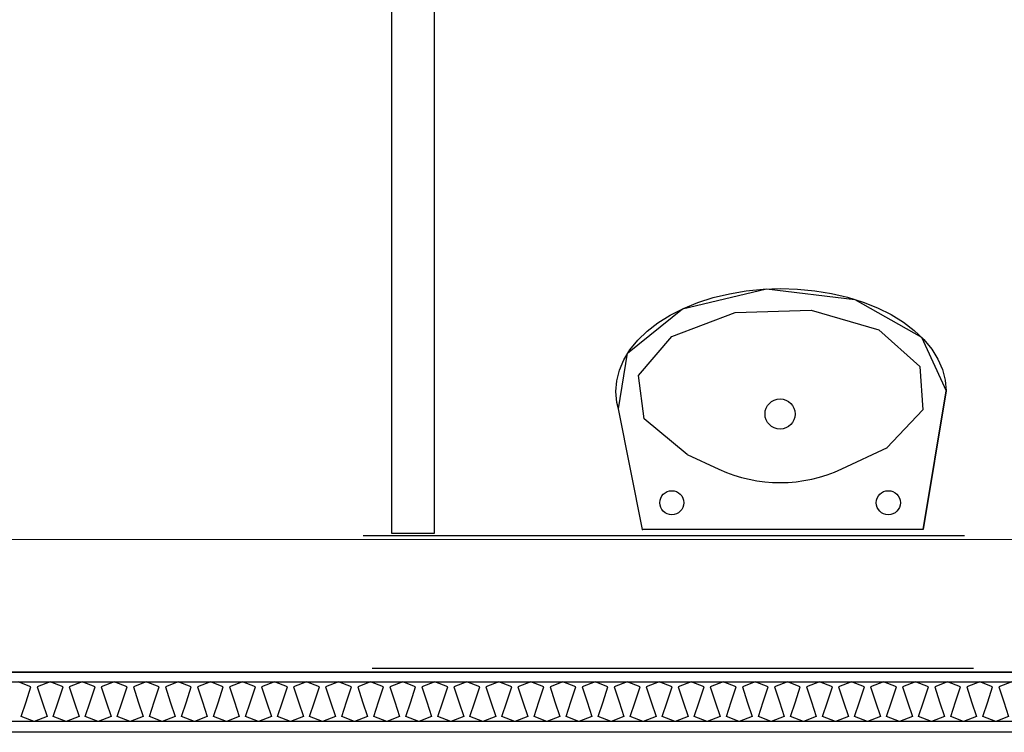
# Model space of a CAD drawing. Header units: millimetres. Extents: x -15 to 127, y -65 to 67.
# Tile 423 of 476: x 111.658 to 111.821, y 30.364 to 30.482. Entities that reach past the tile are written whole.
import ezdxf

# ---------------------------------------------------------------- set-up
doc = ezdxf.new("R2010")
doc.units = ezdxf.units.MM
doc.header["$MEASUREMENT"] = 0
doc.linetypes.add('PC_DASH_2', pattern=[0.125, 0.05555555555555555, -0.06944444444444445])
doc.layers.add('Calque 5', color=7, linetype='Continuous')

# ---------------------------------------------------------------- blocks, each defined once
blk = doc.blocks.new('PD_31844')
at = {"layer": 'Calque 5', "color": 0}
for p, q in [((44.26962656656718, -36.5291917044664), (44.27348509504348, -36.5061421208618)), ((44.2229539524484, -36.52920122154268), (44.21897602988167, -36.50915541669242)), ((44.26962656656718, -36.52920122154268), (44.2229539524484, -36.52920122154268)), ((44.26962656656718, -36.5291917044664), (44.26962656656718, -36.52920122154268))]:
    blk.add_line(p, q, dxfattribs=at)
for points in [[(44.2229539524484, -36.52920123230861), (44.21897602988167, -36.50915540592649), (44.21872805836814, -36.50807224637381), (44.21856548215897, -36.50629008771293), (44.21870333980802, -36.50450715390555), (44.21914078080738, -36.50274294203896), (44.21987236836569, -36.50101673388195), (44.2208909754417, -36.49934749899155), (44.22218487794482, -36.49775373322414), (44.22373982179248, -36.4962525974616), (44.22553862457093, -36.49486074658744), (44.22756243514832, -36.49359301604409), (44.22978820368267, -36.49246371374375), (44.2321920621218, -36.4914850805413), (44.2347475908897, -36.49066776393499), (44.237426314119, -36.49002089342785), (44.24019973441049, -36.48955147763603), (44.24303641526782, -36.48926446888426), (44.24590621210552, -36.48916350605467), (44.24877725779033, -36.48924911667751), (44.2516181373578, -36.4895207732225), (44.25439741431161, -36.48997509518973), (44.25708535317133, -36.49060765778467), (44.25965178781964, -36.49141091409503), (44.2620694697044, -36.49237681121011), (44.26431074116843, -36.49349387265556), (44.26635215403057, -36.49475067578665), (44.26817064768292, -36.4961329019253), (44.26974654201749, -36.49762570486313), (44.27106264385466, -36.49921270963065), (44.27210430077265, -36.50087621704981), (44.272860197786, -36.50259852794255), (44.27332235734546, -36.50435987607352), (44.27348493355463, -36.50614203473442), (44.26962656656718, -36.5291917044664), (44.26962656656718, -36.52920123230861), (44.2229539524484, -36.52920123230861)], [(44.21897603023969, -36.50915542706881), (44.22050890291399, -36.49991432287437), (44.22961446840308, -36.49254347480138), (44.24359038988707, -36.48923039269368), (44.25828891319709, -36.49095832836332), (44.26934783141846, -36.49721446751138), (44.27348509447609, -36.50614212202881)]]:
    blk.add_lwpolyline(points, dxfattribs=at)
blk = doc.blocks.new('PD_31843')
at = {"layer": 'Calque 5', "color": 0}
for p, q in [((44.23042913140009, -36.51672678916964), (44.23569821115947, -36.51918383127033)), ((44.2561282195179, -36.51912752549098), (44.26372093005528, -36.51558697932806))]:
    blk.add_line(p, q, dxfattribs=at)
blk.add_lwpolyline([(44.2304291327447, -36.51672679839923), (44.22323870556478, -36.51079951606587), (44.22229400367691, -36.50361595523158), (44.22785396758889, -36.49714511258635), (44.23839462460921, -36.49316063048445), (44.2510268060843, -36.49275464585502), (44.2622880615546, -36.4960384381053), (44.26909170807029, -36.50211192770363), (44.26957288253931, -36.50931038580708), (44.26359969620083, -36.51566073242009)], dxfattribs=at)
blk.add_arc((44.24585289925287, -36.49725414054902), 0.02416666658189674, 245.1529693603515, 295.1623077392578, dxfattribs=at)
at = {"layer": 'Calque 5'}
blk.add_blockref('PD_31844', (0, 0), dxfattribs=at)
blk = doc.blocks.new('PD_31842')
at = {"layer": 'Calque 5', "color": 0}
for centre, radius in [((44.24585289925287, -36.510015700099), 0.002499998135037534), ((44.22785291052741, -36.52475796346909), 0.001999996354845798), ((44.26385290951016, -36.52475796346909), 0.001999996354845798)]:
    blk.add_circle(centre, radius, dxfattribs=at)
at = {"layer": 'Calque 5'}
blk.add_blockref('PD_31843', (0, 0), dxfattribs=at)
blk = doc.blocks.new('PD_33190')
at = {"layer": 'Calque 5', "color": 0}
for p, q in [((44.26962656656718, -36.5291917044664), (44.27348509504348, -36.5061421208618)), ((44.2229539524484, -36.52920122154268), (44.21897602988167, -36.50915541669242)), ((44.26962656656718, -36.52920122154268), (44.2229539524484, -36.52920122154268)), ((44.26962656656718, -36.5291917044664), (44.26962656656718, -36.52920122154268))]:
    blk.add_line(p, q, dxfattribs=at)
for points in [[(44.2229539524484, -36.52920123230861), (44.21897602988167, -36.50915540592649), (44.21872805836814, -36.50807224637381), (44.21856548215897, -36.50629008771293), (44.21870333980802, -36.50450715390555), (44.21914078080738, -36.50274294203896), (44.21987236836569, -36.50101673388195), (44.2208909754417, -36.49934749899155), (44.22218487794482, -36.49775373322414), (44.22373982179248, -36.4962525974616), (44.22553862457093, -36.49486074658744), (44.22756243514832, -36.49359301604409), (44.22978820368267, -36.49246371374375), (44.2321920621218, -36.4914850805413), (44.2347475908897, -36.49066776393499), (44.237426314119, -36.49002089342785), (44.24019973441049, -36.48955147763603), (44.24303641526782, -36.48926446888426), (44.24590621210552, -36.48916350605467), (44.24877725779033, -36.48924911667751), (44.2516181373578, -36.4895207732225), (44.25439741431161, -36.48997509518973), (44.25708535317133, -36.49060765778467), (44.25965178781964, -36.49141091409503), (44.2620694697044, -36.49237681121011), (44.26431074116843, -36.49349387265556), (44.26635215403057, -36.49475067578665), (44.26817064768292, -36.4961329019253), (44.26974654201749, -36.49762570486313), (44.27106264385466, -36.49921270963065), (44.27210430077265, -36.50087621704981), (44.272860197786, -36.50259852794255), (44.27332235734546, -36.50435987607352), (44.27348493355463, -36.50614203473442), (44.26962656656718, -36.5291917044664), (44.26962656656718, -36.52920123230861), (44.2229539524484, -36.52920123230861)], [(44.21897603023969, -36.50915542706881), (44.22050890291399, -36.49991432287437), (44.22961446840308, -36.49254347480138), (44.24359038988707, -36.48923039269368), (44.25828891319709, -36.49095832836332), (44.26934783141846, -36.49721446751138), (44.27348509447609, -36.50614212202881)]]:
    blk.add_lwpolyline(points, dxfattribs=at)
blk = doc.blocks.new('PD_33189')
at = {"layer": 'Calque 5', "color": 0}
for p, q in [((44.23042913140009, -36.51672678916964), (44.23569821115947, -36.51918383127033)), ((44.2561282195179, -36.51912752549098), (44.26372093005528, -36.51558697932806))]:
    blk.add_line(p, q, dxfattribs=at)
blk.add_lwpolyline([(44.2304291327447, -36.51672679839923), (44.22323870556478, -36.51079951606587), (44.22229400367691, -36.50361595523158), (44.22785396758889, -36.49714511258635), (44.23839462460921, -36.49316063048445), (44.2510268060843, -36.49275464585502), (44.2622880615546, -36.4960384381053), (44.26909170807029, -36.50211192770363), (44.26957288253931, -36.50931038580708), (44.26359969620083, -36.51566073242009)], dxfattribs=at)
blk.add_arc((44.24585289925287, -36.49725414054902), 0.02416666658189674, 245.1529693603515, 295.1623077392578, dxfattribs=at)
at = {"layer": 'Calque 5'}
blk.add_blockref('PD_33190', (0, 0), dxfattribs=at)
blk = doc.blocks.new('PD_33188')
at = {"layer": 'Calque 5', "color": 0}
for centre, radius in [((44.24585289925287, -36.510015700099), 0.002499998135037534), ((44.22785291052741, -36.52475796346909), 0.001999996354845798), ((44.26385290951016, -36.52475796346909), 0.001999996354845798)]:
    blk.add_circle(centre, radius, dxfattribs=at)
at = {"layer": 'Calque 5'}
blk.add_blockref('PD_33189', (0, 0), dxfattribs=at)

msp = doc.modelspace()

# ---------------------------------------------------------------- linework, layer by layer
at = {"layer": 'Calque 5', "color": 0, "linetype": 'PC_DASH_2'}
for p, q in [((112.0148701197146, 30.39650341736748), (111.3335376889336, 30.39650341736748)), ((112.0148701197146, 30.39650341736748), (111.3335376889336, 30.39650341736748)), ((112.0163844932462, 30.37445480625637), (111.3335376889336, 30.37445480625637)), ((112.0163844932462, 30.37445480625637), (111.3335376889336, 30.37445480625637))]:
    msp.add_line(p, q, dxfattribs=at)
at = {"layer": 'Calque 5', "color": 0}
for p, q in [((111.4464893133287, 30.37386311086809), (111.9251992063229, 30.37386311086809)), ((111.4464893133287, 30.37386311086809), (111.9251992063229, 30.37386311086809)), ((111.9151992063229, 30.36386311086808), (111.4469774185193, 30.36386311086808)), ((111.9151992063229, 30.36386311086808), (111.4469774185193, 30.36386311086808))]:
    msp.add_line(p, q, dxfattribs=at)
for points in [[(111.7266719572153, 30.39689847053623), (111.7196719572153, 30.39689847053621), (111.7196719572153, 30.66237828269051), (111.7266719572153, 30.6623782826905), (111.7266719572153, 30.39689847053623)], [(111.7266719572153, 30.39689847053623), (111.7196719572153, 30.39689847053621), (111.7196719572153, 30.66237828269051), (111.7266719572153, 30.6623782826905), (111.7266719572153, 30.39689847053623)], [(111.9251487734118, 30.37393113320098), (111.9251487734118, 30.39584623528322), (111.4464893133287, 30.39590341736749), (111.4464893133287, 30.37398831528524), (111.9251487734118, 30.37393113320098)], [(111.9251487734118, 30.37393113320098), (111.9251487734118, 30.39584623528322), (111.4464893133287, 30.39590341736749), (111.4464893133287, 30.37398831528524), (111.9251487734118, 30.37393113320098)], [(111.9160024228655, 30.36564961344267), (111.4469774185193, 30.36564961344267), (111.4469774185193, 30.37222616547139), (111.9160024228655, 30.37222616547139), (111.9160024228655, 30.36564961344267)], [(111.9160024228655, 30.36564961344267), (111.4469774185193, 30.36564961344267), (111.4469774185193, 30.37222616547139), (111.9160024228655, 30.37222616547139), (111.9160024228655, 30.36564961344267)], [(111.8227304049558, 30.37222616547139), (111.8205806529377, 30.37140409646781), (111.8213979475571, 30.36893788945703), (111.8222152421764, 30.36647168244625), (111.8200654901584, 30.36564961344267), (111.8179157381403, 30.36647168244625), (111.8187330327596, 30.36893788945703), (111.819550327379, 30.37140409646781), (111.8174005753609, 30.37222616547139), (111.8152508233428, 30.37140409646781), (111.8160681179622, 30.36893788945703), (111.8168854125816, 30.36647168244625), (111.8147356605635, 30.36564961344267), (111.8125859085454, 30.36647168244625), (111.8134032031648, 30.36893788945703), (111.8142204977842, 30.37140409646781), (111.8120707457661, 30.37222616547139), (111.809920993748, 30.37140409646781), (111.8107382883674, 30.36893788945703), (111.8115555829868, 30.36647168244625), (111.8094058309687, 30.36564961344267), (111.8072560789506, 30.36647168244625), (111.80807337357, 30.36893788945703), (111.8088906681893, 30.37140409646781), (111.8067409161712, 30.37222616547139), (111.8045911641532, 30.37140409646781), (111.8054084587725, 30.36893788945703), (111.8062257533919, 30.36647168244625), (111.8040760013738, 30.36564961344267), (111.8019262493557, 30.36647168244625), (111.8027435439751, 30.36893788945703), (111.8035608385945, 30.37140409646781), (111.8014110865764, 30.37222616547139), (111.7992613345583, 30.37140409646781), (111.8000786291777, 30.36893788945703), (111.8008959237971, 30.36647168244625), (111.798746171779, 30.36564961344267), (111.7965964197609, 30.36647168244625), (111.7974137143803, 30.36893788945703), (111.7982310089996, 30.37140409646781), (111.7960812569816, 30.37222616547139), (111.7939315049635, 30.37140409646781), (111.7947487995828, 30.36893788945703), (111.7955660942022, 30.36647168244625), (111.7934163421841, 30.36564961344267), (111.791266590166, 30.36647168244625), (111.7920838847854, 30.36893788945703), (111.7929011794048, 30.37140409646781), (111.7907514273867, 30.37222616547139), (111.7886016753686, 30.37140409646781), (111.789418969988, 30.36893788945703), (111.7902362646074, 30.36647168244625), (111.7880865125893, 30.36564961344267), (111.7859367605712, 30.36647168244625), (111.7867540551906, 30.36893788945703), (111.78757134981, 30.37140409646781), (111.7854215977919, 30.37222616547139), (111.7832718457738, 30.37140409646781), (111.7840891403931, 30.36893788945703), (111.7849064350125, 30.36647168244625), (111.7827566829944, 30.36564961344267), (111.7806069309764, 30.36647168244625), (111.7814242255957, 30.36893788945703), (111.7822415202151, 30.37140409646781), (111.780091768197, 30.37222616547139), (111.7779420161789, 30.37140409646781), (111.7787593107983, 30.36893788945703), (111.7795766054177, 30.36647168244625), (111.7774268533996, 30.36564961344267), (111.7752771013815, 30.36647168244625), (111.7760943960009, 30.36893788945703), (111.7769116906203, 30.37140409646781), (111.7747619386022, 30.37222616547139), (111.7726121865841, 30.37140409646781), (111.7734294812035, 30.36893788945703), (111.7742467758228, 30.36647168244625), (111.7720970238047, 30.36564961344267), (111.7699472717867, 30.36647168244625), (111.770764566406, 30.36893788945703), (111.7715818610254, 30.37140409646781), (111.7694321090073, 30.37222616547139), (111.7672823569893, 30.37140409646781), (111.7680996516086, 30.36893788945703), (111.768916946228, 30.36647168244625), (111.7667671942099, 30.36564961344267), (111.7646174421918, 30.36647168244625), (111.7654347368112, 30.36893788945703), (111.7662520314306, 30.37140409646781), (111.7641022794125, 30.37222616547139), (111.7619525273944, 30.37140409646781), (111.7627698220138, 30.36893788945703), (111.7635871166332, 30.36647168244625), (111.7614373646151, 30.36564961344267), (111.759287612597, 30.36647168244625), (111.7601049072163, 30.36893788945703), (111.7609222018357, 30.37140409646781), (111.7587724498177, 30.37222616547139), (111.7566226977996, 30.37140409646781), (111.7574399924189, 30.36893788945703), (111.7582572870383, 30.36647168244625), (111.7561075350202, 30.36564961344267), (111.7539577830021, 30.36647168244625), (111.7547750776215, 30.36893788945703), (111.7555923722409, 30.37140409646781), (111.7534426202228, 30.37222616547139), (111.7512928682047, 30.37140409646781), (111.7521101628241, 30.36893788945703), (111.7529274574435, 30.36647168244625), (111.7507777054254, 30.36564961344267), (111.7486279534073, 30.36647168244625), (111.7494452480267, 30.36893788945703), (111.7502625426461, 30.37140409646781), (111.748112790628, 30.37222616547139), (111.7459630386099, 30.37140409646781), (111.7467803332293, 30.36893788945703), (111.7475976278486, 30.36647168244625), (111.7454478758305, 30.36564961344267), (111.7432981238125, 30.36647168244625), (111.7441154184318, 30.36893788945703), (111.7449327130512, 30.37140409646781), (111.7427829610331, 30.37222616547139), (111.740633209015, 30.37140409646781), (111.7414505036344, 30.36893788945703), (111.7422677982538, 30.36647168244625), (111.7401180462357, 30.36564961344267), (111.7379682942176, 30.36647168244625), (111.738785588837, 30.36893788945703), (111.7396028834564, 30.37140409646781), (111.7374531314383, 30.37222616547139), (111.7353033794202, 30.37140409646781), (111.7361206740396, 30.36893788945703), (111.7369379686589, 30.36647168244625), (111.7347882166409, 30.36564961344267), (111.7326384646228, 30.36647168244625), (111.7334557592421, 30.36893788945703), (111.7342730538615, 30.37140409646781), (111.7321233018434, 30.37222616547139), (111.7299735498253, 30.37140409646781), (111.7307908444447, 30.36893788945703), (111.7316081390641, 30.36647168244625), (111.729458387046, 30.36564961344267), (111.7273086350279, 30.36647168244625), (111.7281259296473, 30.36893788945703), (111.7289432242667, 30.37140409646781), (111.7267934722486, 30.37222616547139), (111.7246437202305, 30.37140409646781), (111.7254610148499, 30.36893788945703), (111.7262783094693, 30.36647168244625), (111.7241285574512, 30.36564961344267), (111.7219788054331, 30.36647168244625), (111.7227961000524, 30.36893788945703), (111.7236133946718, 30.37140409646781), (111.7214636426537, 30.37222616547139), (111.7193138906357, 30.37140409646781), (111.720131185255, 30.36893788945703), (111.7209484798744, 30.36647168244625), (111.7187987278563, 30.36564961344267), (111.7166489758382, 30.36647168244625), (111.7174662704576, 30.36893788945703), (111.718283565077, 30.37140409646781), (111.7161338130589, 30.37222616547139), (111.7139840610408, 30.37140409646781), (111.7148013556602, 30.36893788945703), (111.7156186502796, 30.36647168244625), (111.7134688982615, 30.36564961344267), (111.7113191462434, 30.36647168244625), (111.7121364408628, 30.36893788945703), (111.7129537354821, 30.37140409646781), (111.710803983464, 30.37222616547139), (111.708654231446, 30.37140409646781), (111.7094715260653, 30.36893788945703), (111.7102888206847, 30.36647168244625), (111.7081390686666, 30.36564961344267), (111.7059893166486, 30.36647168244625), (111.7068066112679, 30.36893788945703), (111.7076239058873, 30.37140409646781), (111.7054741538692, 30.37222616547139), (111.7033244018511, 30.37140409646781), (111.7041416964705, 30.36893788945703), (111.7049589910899, 30.36647168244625), (111.7028092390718, 30.36564961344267), (111.7006594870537, 30.36647168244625), (111.7014767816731, 30.36893788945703), (111.7022940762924, 30.37140409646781), (111.7001443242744, 30.37222616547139), (111.6979945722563, 30.37140409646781), (111.6988118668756, 30.36893788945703), (111.699629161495, 30.36647168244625), (111.6974794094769, 30.36564961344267), (111.6953296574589, 30.36647168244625), (111.6961469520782, 30.36893788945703), (111.6969642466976, 30.37140409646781), (111.6948144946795, 30.37222616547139), (111.6926647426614, 30.37140409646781), (111.6934820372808, 30.36893788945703), (111.6942993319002, 30.36647168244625), (111.6921495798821, 30.36564961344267), (111.689999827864, 30.36647168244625), (111.6908171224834, 30.36893788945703), (111.6916344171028, 30.37140409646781), (111.6894846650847, 30.37222616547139), (111.6873349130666, 30.37140409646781), (111.688152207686, 30.36893788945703), (111.6889695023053, 30.36647168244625), (111.6868197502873, 30.36564961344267), (111.6846699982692, 30.36647168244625), (111.6854872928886, 30.36893788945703), (111.6863045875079, 30.37140409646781), (111.6841548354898, 30.37222616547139), (111.6820050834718, 30.37140409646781), (111.6828223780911, 30.36893788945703), (111.6836396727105, 30.36647168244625), (111.6814899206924, 30.36564961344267), (111.6793401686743, 30.36647168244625), (111.6801574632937, 30.36893788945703), (111.6809747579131, 30.37140409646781), (111.678825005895, 30.37222616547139), (111.6766752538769, 30.37140409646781), (111.6774925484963, 30.36893788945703), (111.6783098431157, 30.36647168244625), (111.6761600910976, 30.36564961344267), (111.6740103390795, 30.36647168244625), (111.6748276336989, 30.36893788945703), (111.6756449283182, 30.37140409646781), (111.6734951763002, 30.37222616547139), (111.6713454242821, 30.37140409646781), (111.6721627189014, 30.36893788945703), (111.6729800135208, 30.36647168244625), (111.6708302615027, 30.36564961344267), (111.6686805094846, 30.36647168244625), (111.669497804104, 30.36893788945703), (111.6703150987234, 30.37140409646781), (111.6681653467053, 30.37222616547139), (111.6660155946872, 30.37140409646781), (111.6668328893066, 30.36893788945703), (111.667650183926, 30.36647168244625), (111.6655004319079, 30.36564961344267), (111.6633506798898, 30.36647168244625), (111.6641679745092, 30.36893788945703), (111.6649852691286, 30.37140409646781), (111.6628355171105, 30.37222616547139), (111.6606857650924, 30.37140409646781), (111.6615030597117, 30.36893788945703), (111.6623203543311, 30.36647168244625), (111.660170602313, 30.36564961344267), (111.658020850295, 30.36647168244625), (111.6588381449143, 30.36893788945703), (111.6596554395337, 30.37140409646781), (111.6575056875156, 30.37222616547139)], [(111.8227304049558, 30.37222616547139), (111.8205806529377, 30.37140409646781), (111.8213979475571, 30.36893788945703), (111.8222152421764, 30.36647168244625), (111.8200654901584, 30.36564961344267), (111.8179157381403, 30.36647168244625), (111.8187330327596, 30.36893788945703), (111.819550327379, 30.37140409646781), (111.8174005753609, 30.37222616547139), (111.8152508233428, 30.37140409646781), (111.8160681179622, 30.36893788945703), (111.8168854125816, 30.36647168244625), (111.8147356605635, 30.36564961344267), (111.8125859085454, 30.36647168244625), (111.8134032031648, 30.36893788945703), (111.8142204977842, 30.37140409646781), (111.8120707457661, 30.37222616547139), (111.809920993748, 30.37140409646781), (111.8107382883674, 30.36893788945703), (111.8115555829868, 30.36647168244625), (111.8094058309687, 30.36564961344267), (111.8072560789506, 30.36647168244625), (111.80807337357, 30.36893788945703), (111.8088906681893, 30.37140409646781), (111.8067409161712, 30.37222616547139), (111.8045911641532, 30.37140409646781), (111.8054084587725, 30.36893788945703), (111.8062257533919, 30.36647168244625), (111.8040760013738, 30.36564961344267), (111.8019262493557, 30.36647168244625), (111.8027435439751, 30.36893788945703), (111.8035608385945, 30.37140409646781), (111.8014110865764, 30.37222616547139), (111.7992613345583, 30.37140409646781), (111.8000786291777, 30.36893788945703), (111.8008959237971, 30.36647168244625), (111.798746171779, 30.36564961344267), (111.7965964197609, 30.36647168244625), (111.7974137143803, 30.36893788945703), (111.7982310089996, 30.37140409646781), (111.7960812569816, 30.37222616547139), (111.7939315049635, 30.37140409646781), (111.7947487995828, 30.36893788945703), (111.7955660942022, 30.36647168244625), (111.7934163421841, 30.36564961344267), (111.791266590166, 30.36647168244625), (111.7920838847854, 30.36893788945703), (111.7929011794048, 30.37140409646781), (111.7907514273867, 30.37222616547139), (111.7886016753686, 30.37140409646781), (111.789418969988, 30.36893788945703), (111.7902362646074, 30.36647168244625), (111.7880865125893, 30.36564961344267), (111.7859367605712, 30.36647168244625), (111.7867540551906, 30.36893788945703), (111.78757134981, 30.37140409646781), (111.7854215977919, 30.37222616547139), (111.7832718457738, 30.37140409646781), (111.7840891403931, 30.36893788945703), (111.7849064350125, 30.36647168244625), (111.7827566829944, 30.36564961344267), (111.7806069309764, 30.36647168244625), (111.7814242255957, 30.36893788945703), (111.7822415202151, 30.37140409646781), (111.780091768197, 30.37222616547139), (111.7779420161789, 30.37140409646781), (111.7787593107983, 30.36893788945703), (111.7795766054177, 30.36647168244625), (111.7774268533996, 30.36564961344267), (111.7752771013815, 30.36647168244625), (111.7760943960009, 30.36893788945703), (111.7769116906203, 30.37140409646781), (111.7747619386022, 30.37222616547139), (111.7726121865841, 30.37140409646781), (111.7734294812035, 30.36893788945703), (111.7742467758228, 30.36647168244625), (111.7720970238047, 30.36564961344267), (111.7699472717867, 30.36647168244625), (111.770764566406, 30.36893788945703), (111.7715818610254, 30.37140409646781), (111.7694321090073, 30.37222616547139), (111.7672823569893, 30.37140409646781), (111.7680996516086, 30.36893788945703), (111.768916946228, 30.36647168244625), (111.7667671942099, 30.36564961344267), (111.7646174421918, 30.36647168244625), (111.7654347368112, 30.36893788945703), (111.7662520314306, 30.37140409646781), (111.7641022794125, 30.37222616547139), (111.7619525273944, 30.37140409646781), (111.7627698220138, 30.36893788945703), (111.7635871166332, 30.36647168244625), (111.7614373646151, 30.36564961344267), (111.759287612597, 30.36647168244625), (111.7601049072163, 30.36893788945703), (111.7609222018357, 30.37140409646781), (111.7587724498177, 30.37222616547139), (111.7566226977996, 30.37140409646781), (111.7574399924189, 30.36893788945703), (111.7582572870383, 30.36647168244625), (111.7561075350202, 30.36564961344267), (111.7539577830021, 30.36647168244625), (111.7547750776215, 30.36893788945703), (111.7555923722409, 30.37140409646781), (111.7534426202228, 30.37222616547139), (111.7512928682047, 30.37140409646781), (111.7521101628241, 30.36893788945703), (111.7529274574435, 30.36647168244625), (111.7507777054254, 30.36564961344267), (111.7486279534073, 30.36647168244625), (111.7494452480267, 30.36893788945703), (111.7502625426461, 30.37140409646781), (111.748112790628, 30.37222616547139), (111.7459630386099, 30.37140409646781), (111.7467803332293, 30.36893788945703), (111.7475976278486, 30.36647168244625), (111.7454478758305, 30.36564961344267), (111.7432981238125, 30.36647168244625), (111.7441154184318, 30.36893788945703), (111.7449327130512, 30.37140409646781), (111.7427829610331, 30.37222616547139), (111.740633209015, 30.37140409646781), (111.7414505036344, 30.36893788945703), (111.7422677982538, 30.36647168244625), (111.7401180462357, 30.36564961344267), (111.7379682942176, 30.36647168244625), (111.738785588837, 30.36893788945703), (111.7396028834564, 30.37140409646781), (111.7374531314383, 30.37222616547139), (111.7353033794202, 30.37140409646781), (111.7361206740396, 30.36893788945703), (111.7369379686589, 30.36647168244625), (111.7347882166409, 30.36564961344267), (111.7326384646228, 30.36647168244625), (111.7334557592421, 30.36893788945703), (111.7342730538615, 30.37140409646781), (111.7321233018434, 30.37222616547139), (111.7299735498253, 30.37140409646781), (111.7307908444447, 30.36893788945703), (111.7316081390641, 30.36647168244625), (111.729458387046, 30.36564961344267), (111.7273086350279, 30.36647168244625), (111.7281259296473, 30.36893788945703), (111.7289432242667, 30.37140409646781), (111.7267934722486, 30.37222616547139), (111.7246437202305, 30.37140409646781), (111.7254610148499, 30.36893788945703), (111.7262783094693, 30.36647168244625), (111.7241285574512, 30.36564961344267), (111.7219788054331, 30.36647168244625), (111.7227961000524, 30.36893788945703), (111.7236133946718, 30.37140409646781), (111.7214636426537, 30.37222616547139), (111.7193138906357, 30.37140409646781), (111.720131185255, 30.36893788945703), (111.7209484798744, 30.36647168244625), (111.7187987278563, 30.36564961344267), (111.7166489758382, 30.36647168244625), (111.7174662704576, 30.36893788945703), (111.718283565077, 30.37140409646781), (111.7161338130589, 30.37222616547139), (111.7139840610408, 30.37140409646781), (111.7148013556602, 30.36893788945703), (111.7156186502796, 30.36647168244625), (111.7134688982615, 30.36564961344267), (111.7113191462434, 30.36647168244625), (111.7121364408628, 30.36893788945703), (111.7129537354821, 30.37140409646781), (111.710803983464, 30.37222616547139), (111.708654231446, 30.37140409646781), (111.7094715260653, 30.36893788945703), (111.7102888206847, 30.36647168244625), (111.7081390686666, 30.36564961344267), (111.7059893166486, 30.36647168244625), (111.7068066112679, 30.36893788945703), (111.7076239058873, 30.37140409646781), (111.7054741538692, 30.37222616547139), (111.7033244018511, 30.37140409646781), (111.7041416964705, 30.36893788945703), (111.7049589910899, 30.36647168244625), (111.7028092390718, 30.36564961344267), (111.7006594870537, 30.36647168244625), (111.7014767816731, 30.36893788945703), (111.7022940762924, 30.37140409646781), (111.7001443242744, 30.37222616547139), (111.6979945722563, 30.37140409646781), (111.6988118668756, 30.36893788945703), (111.699629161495, 30.36647168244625), (111.6974794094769, 30.36564961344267), (111.6953296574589, 30.36647168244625), (111.6961469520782, 30.36893788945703), (111.6969642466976, 30.37140409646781), (111.6948144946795, 30.37222616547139), (111.6926647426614, 30.37140409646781), (111.6934820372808, 30.36893788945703), (111.6942993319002, 30.36647168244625), (111.6921495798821, 30.36564961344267), (111.689999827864, 30.36647168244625), (111.6908171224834, 30.36893788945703), (111.6916344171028, 30.37140409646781), (111.6894846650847, 30.37222616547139), (111.6873349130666, 30.37140409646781), (111.688152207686, 30.36893788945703), (111.6889695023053, 30.36647168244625), (111.6868197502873, 30.36564961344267), (111.6846699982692, 30.36647168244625), (111.6854872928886, 30.36893788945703), (111.6863045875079, 30.37140409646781), (111.6841548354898, 30.37222616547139), (111.6820050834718, 30.37140409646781), (111.6828223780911, 30.36893788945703), (111.6836396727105, 30.36647168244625), (111.6814899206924, 30.36564961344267), (111.6793401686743, 30.36647168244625), (111.6801574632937, 30.36893788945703), (111.6809747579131, 30.37140409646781), (111.678825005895, 30.37222616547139), (111.6766752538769, 30.37140409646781), (111.6774925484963, 30.36893788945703), (111.6783098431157, 30.36647168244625), (111.6761600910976, 30.36564961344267), (111.6740103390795, 30.36647168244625), (111.6748276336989, 30.36893788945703), (111.6756449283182, 30.37140409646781), (111.6734951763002, 30.37222616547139), (111.6713454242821, 30.37140409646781), (111.6721627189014, 30.36893788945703), (111.6729800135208, 30.36647168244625), (111.6708302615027, 30.36564961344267), (111.6686805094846, 30.36647168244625), (111.669497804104, 30.36893788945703), (111.6703150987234, 30.37140409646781), (111.6681653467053, 30.37222616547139), (111.6660155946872, 30.37140409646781), (111.6668328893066, 30.36893788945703), (111.667650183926, 30.36647168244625), (111.6655004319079, 30.36564961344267), (111.6633506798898, 30.36647168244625), (111.6641679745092, 30.36893788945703), (111.6649852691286, 30.37140409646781), (111.6628355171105, 30.37222616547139), (111.6606857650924, 30.37140409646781), (111.6615030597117, 30.36893788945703), (111.6623203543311, 30.36647168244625), (111.660170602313, 30.36564961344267), (111.658020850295, 30.36647168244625), (111.6588381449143, 30.36893788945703), (111.6596554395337, 30.37140409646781), (111.6575056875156, 30.37222616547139)]]:
    msp.add_lwpolyline(points, dxfattribs=at)
msp.add_point((111.7613107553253, 30.39758068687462), dxfattribs=at)
msp.add_point((111.7613107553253, 30.39758068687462), dxfattribs=at)

# ---------------------------------------------------------------- block references
at = {"layer": 'Calque 5'}
for name in ['PD_31842', 'PD_33188']:
    msp.add_blockref(name, (67.5383568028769, 66.9267819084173), dxfattribs=at)

doc.saveas('drawing.dxf')
